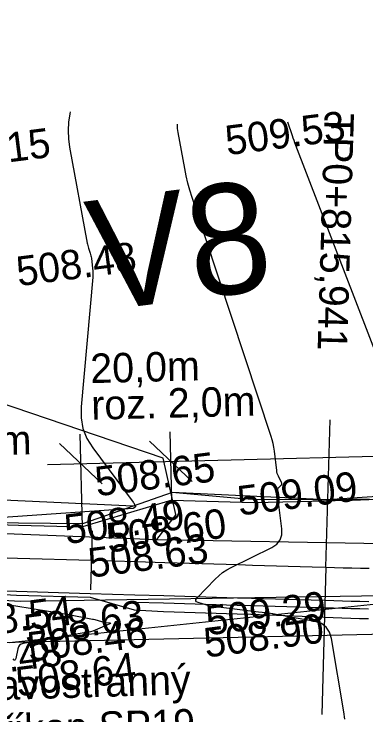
# Model space of a CAD drawing. Extents: x -636600 to -628587, y -1090963 to -1085869.
# Drawn here: x -629000.61 to -628976.72, y -1088245.62 to -1088198.04 of the extents above; entities that cross this region are included whole.
import ezdxf

# ---------------------------------------------------------------- set-up
doc = ezdxf.new("R2010")
doc.units = 0
for name, color, linetype in [('01_PARCELY_NÁVRH_PC', 7, 'Continuous'), ('03_PC_OBJEKTY_NÁVRH', 7, 'Continuous'), ('40', 7, 'Continuous'), ('42', 7, 'Continuous'), ('dno příkopu', 7, 'Continuous'), ('Ex_Minor Contours', 7, 'Continuous'), ('HEKTOMETRY100', 7, 'Continuous'), ('HL_BODY', 7, 'Continuous'), ('koty_vše', 7, 'Continuous'), ('POLOMERY', 7, 'Continuous'), ('popis', 7, 'Continuous'), ('situace_osa', 7, 'Continuous'), ('situace_těleso', 7, 'Continuous'), ('situace_vozovka', 7, 'Continuous')]:
    doc.layers.add(name, color=color, linetype=linetype)

msp = doc.modelspace()

# ---------------------------------------------------------------- linework, layer by layer
at = {"layer": '01_PARCELY_NÁVRH_PC'}
for points in [[(-628797.269, -1088133.262), (-628841.212, -1088140.096), (-628852.367, -1088143.859), (-628862.36, -1088149.27), (-628904.463, -1088182.24), (-628941.859, -1088217.833), (-628948.322, -1088222.773), (-628956.273, -1088227.77), (-628965.389, -1088231.167), (-628970.52, -1088230.434), (-628979.367, -1088231.014), (-628989.887, -1088230.514), (-628992.524, -1088231.442), (-629020.39, -1088230.166)], [(-629017.67, -1088241.068), (-628972.309, -1088240.053), (-628958.774, -1088236.746), (-628951.926, -1088233.741), (-628945.074, -1088229.138), (-628935.508, -1088219.819), (-628935.599, -1088218.335), (-628923.924, -1088207.67), (-628903.173, -1088187.765), (-628870.278, -1088161.37), (-628859.086, -1088153.715), (-628850.239, -1088149.095), (-628797.269, -1088140.848)]]:
    msp.add_lwpolyline(points, dxfattribs=at)
at = {"layer": '40'}
for p, q in [((-629020.575, -1088232.498), (-628990.948, -1088233.715)), ((-628990.948, -1088233.715), (-628969.942, -1088234.072)), ((-629000.197, -1088237.927), (-629024.334, -1088236.359)), ((-628969.922, -1088237.447), (-629000.197, -1088237.927))]:
    msp.add_line(p, q, dxfattribs=at)
at = {"layer": '42'}
for p, q in [((-628990.488, -1088228.191), (-629015.993, -1088219.499)), ((-628989.636, -1088232.004), (-628990.488, -1088228.191)), ((-628989.636, -1088232.004), (-628990.948, -1088233.715)), ((-629000.931, -1088240.693), (-628969.922, -1088237.447))]:
    msp.add_line(p, q, dxfattribs=at)
at = {"layer": 'dno příkopu'}
msp.add_lwpolyline([(-628992.43, -1088237.962), (-628990.454, -1088238.02), (-628985.456, -1088238.166), (-628984.515, -1088238.194), (-628980.458, -1088238.312), (-628979.517, -1088238.34), (-628978.928, -1088238.357), (-628978.337, -1088238.374), (-628977.743, -1088238.39), (-628977.146, -1088238.404), (-628976.548, -1088238.416)], dxfattribs=at)
at = {"layer": 'Ex_Minor Contours'}
for points in [[(-628996.803, -1088204.686), (-628996.83, -1088204.825), (-628996.913, -1088205.39), (-628996.942, -1088205.955), (-628996.917, -1088206.521), (-628996.84, -1088207.086), (-628995.64, -1088213.586), (-628995.622, -1088213.674), (-628995.602, -1088213.761), (-628995.578, -1088213.847), (-628995.551, -1088213.932), (-628995.439, -1088214.272), (-628995.413, -1088214.358), (-628995.392, -1088214.444), (-628995.375, -1088214.531), (-628995.362, -1088214.62), (-628995.279, -1088215.318), (-628995.265, -1088215.464), (-628995.259, -1088215.61), (-628995.261, -1088215.756), (-628995.27, -1088215.902), (-628996.059, -1088224.696), (-628996.062, -1088225.452), (-628995.931, -1088226.17), (-628995.666, -1088226.85), (-628995.268, -1088227.493), (-628992.522, -1088231.177), (-628992.501, -1088231.207), (-628992.481, -1088231.237), (-628992.462, -1088231.268), (-628992.445, -1088231.299), (-628992.364, -1088231.448), (-628992.356, -1088231.468), (-628992.356, -1088231.486), (-628992.364, -1088231.503), (-628992.379, -1088231.518), (-628992.455, -1088231.573), (-628992.475, -1088231.586), (-628992.495, -1088231.595), (-628992.517, -1088231.601), (-628992.54, -1088231.604), (-629005.925, -1088232.529)], [(-628978.161, -1088245.906), (-628978.233, -1088245.418), (-628979.064, -1088240.422), (-628979.193, -1088239.991), (-628979.422, -1088239.658), (-628979.751, -1088239.422), (-628980.179, -1088239.285), (-628982.09, -1088238.928), (-628982.569, -1088238.843), (-628983.049, -1088238.766), (-628983.529, -1088238.697), (-628984.012, -1088238.636), (-628986.907, -1088238.293), (-628987.061, -1088238.272), (-628987.213, -1088238.244), (-628987.364, -1088238.209), (-628987.513, -1088238.167), (-628988.108, -1088237.988), (-628988.224, -1088237.935), (-628988.277, -1088237.865), (-628988.265, -1088237.779), (-628988.189, -1088237.675), (-628986.968, -1088236.409), (-628986.72, -1088236.172), (-628986.454, -1088235.96), (-628986.171, -1088235.772), (-628985.87, -1088235.608), (-628983.114, -1088234.255), (-628982.77, -1088234.028), (-628982.541, -1088233.739), (-628982.426, -1088233.388), (-628982.425, -1088232.977), (-628982.748, -1088230.448), (-628982.749, -1088230.386), (-628982.737, -1088230.329), (-628982.712, -1088230.277), (-628982.673, -1088230.229), (-628982.492, -1088230.047), (-628982.455, -1088230), (-628982.438, -1088229.95), (-628982.439, -1088229.896), (-628982.458, -1088229.84), (-628982.67, -1088229.41), (-628982.711, -1088229.318), (-628982.744, -1088229.223), (-628982.768, -1088229.126), (-628982.784, -1088229.027), (-628982.941, -1088227.706), (-628982.978, -1088227.454), (-628983.027, -1088227.204), (-628983.088, -1088226.957), (-628983.162, -1088226.713), (-628988.519, -1088210.491), (-628988.671, -1088210.004), (-628988.805, -1088209.514), (-628988.923, -1088209.019), (-628989.024, -1088208.52), (-628989.472, -1088206.094), (-628989.512, -1088205.803), (-628989.524, -1088205.513), (-628989.524, -1088205.511)], [(-628982.044, -1088205.362), (-628981.742, -1088206.277), (-628981.686, -1088206.442), (-628981.629, -1088206.607), (-628981.569, -1088206.771), (-628981.507, -1088206.934), (-628973.243, -1088228.366)], [(-629000.956, -1088238.136), (-629000.482, -1088238.207), (-628998.265, -1088238.569), (-628997.951, -1088238.622), (-628997.637, -1088238.676), (-628997.323, -1088238.731), (-628997.01, -1088238.789), (-628995.294, -1088239.109), (-628995.212, -1088239.125), (-628995.131, -1088239.144), (-628995.051, -1088239.165), (-628994.971, -1088239.187), (-628994.616, -1088239.294), (-628994.555, -1088239.311), (-628994.492, -1088239.326), (-628994.43, -1088239.337), (-628994.366, -1088239.346), (-628994.111, -1088239.376), (-628994.063, -1088239.386), (-628994.045, -1088239.401), (-628994.058, -1088239.419), (-628994.101, -1088239.443), (-628994.934, -1088239.806), (-628995.093, -1088239.87), (-628995.256, -1088239.924), (-628995.422, -1088239.969), (-628995.59, -1088240.003), (-628999.997, -1088240.777), (-629000.132, -1088240.819), (-629000.238, -1088240.891), (-629000.313, -1088240.994), (-629000.359, -1088241.128), (-629000.497, -1088241.792), (-629000.526, -1088241.88), (-629000.563, -1088241.914), (-629000.609, -1088241.894), (-629000.664, -1088241.819)]]:
    msp.add_lwpolyline(points, dxfattribs=at)
at = {"layer": 'HEKTOMETRY100'}
msp.add_lwpolyline([(-628995.312, -1088233.125), (-628995.43, -1088237.123)], dxfattribs=at)
at = {"layer": 'HL_BODY'}
msp.add_lwpolyline([(-628979.437, -1088235.591), (-628979.144, -1088225.596)], dxfattribs=at)
at = {"layer": 'POLOMERY'}
msp.add_lwpolyline([(-628979.437, -1088235.591), (-628979.73, -1088245.587)], dxfattribs=at)
at = {"layer": 'popis'}
for points in [[(-628995.958, -1088232.856), (-628996.12, -1088226.563)], [(-628989.902, -1088231.033), (-628990.021, -1088226.407)], [(-628988.52, -1088229.783), (-628991.42, -1088227.028)], [(-628994.619, -1088229.94), (-628997.519, -1088227.185)], [(-628998.345, -1088228.621), (-628962.755, -1088227.706)]]:
    msp.add_lwpolyline(points, dxfattribs=at)
at = {"layer": 'situace_osa'}
msp.add_lwpolyline([(-629005.367, -1088234.831), (-629000.369, -1088234.978), (-628995.371, -1088235.124), (-628992.349, -1088235.213), (-628990.373, -1088235.271), (-628985.375, -1088235.417), (-628984.435, -1088235.445), (-628980.377, -1088235.564), (-628979.437, -1088235.591), (-628978.849, -1088235.608), (-628978.261, -1088235.625), (-628977.673, -1088235.641), (-628977.085, -1088235.655), (-628976.497, -1088235.667)], dxfattribs=at)
at = {"layer": 'situace_těleso'}
for p, q in [((-628985.149, -1088230.953), (-628989.887, -1088230.514)), ((-628984.299, -1088231.006), (-628985.149, -1088230.953)), ((-628980.302, -1088231.016), (-628984.299, -1088231.006)), ((-628979.367, -1088231.014), (-628980.302, -1088231.016)), ((-628978.784, -1088231.012), (-628979.367, -1088231.014)), ((-628978.204, -1088231.008), (-628978.784, -1088231.012)), ((-628977.629, -1088231.003), (-628978.204, -1088231.008)), ((-628977.057, -1088230.995), (-628977.629, -1088231.003)), ((-628976.49, -1088230.985), (-628977.057, -1088230.995))]:
    msp.add_line(p, q, dxfattribs=at)
for points in [[(-628989.887, -1088230.514), (-628992.524, -1088231.442), (-628995.952, -1088232.65)], [(-628995.952, -1088232.65), (-629000.3, -1088232.61), (-629005.299, -1088232.513)], [(-629005.437, -1088237.228), (-629000.443, -1088237.494), (-628995.445, -1088237.632), (-628992.445, -1088238.48), (-628990.471, -1088238.602), (-628985.473, -1088238.762), (-628984.533, -1088238.785), (-628980.476, -1088238.933), (-628979.536, -1088238.973), (-628978.947, -1088238.997), (-628978.355, -1088239.02), (-628977.759, -1088239.043), (-628977.161, -1088239.065), (-628976.56, -1088239.084)]]:
    msp.add_lwpolyline(points, dxfattribs=at)
at = {"layer": 'situace_vozovka'}
msp.add_line((-628989.902, -1088231.033), (-628995.958, -1088232.856), dxfattribs=at)
for points in [[(-628989.902, -1088231.033), (-628984.363, -1088231.195), (-628979.41, -1088231.08), (-628978.824, -1088231.066), (-628978.241, -1088231.051), (-628977.663, -1088231.036), (-628977.088, -1088231.019), (-628976.518, -1088231), (-628975.952, -1088230.979), (-628975.444, -1088230.957), (-628975.393, -1088230.955), (-628974.833, -1088230.927), (-628974.281, -1088230.896), (-628973.733, -1088230.861), (-628973.19, -1088230.821), (-628972.652, -1088230.776), (-628972.118, -1088230.726), (-628971.591, -1088230.67), (-628971.064, -1088230.607), (-628970.861, -1088230.581), (-628970.554, -1088230.54), (-628970.493, -1088230.531)], [(-629005.301, -1088232.582), (-629000.303, -1088232.729), (-628995.958, -1088232.856)], [(-629005.433, -1088237.081), (-629000.435, -1088237.227), (-628995.437, -1088237.373), (-628992.415, -1088237.462), (-628990.439, -1088237.52), (-628985.441, -1088237.666), (-628984.501, -1088237.694), (-628980.443, -1088237.813), (-628979.503, -1088237.84), (-628978.914, -1088237.857), (-628978.323, -1088237.874), (-628977.73, -1088237.89), (-628977.135, -1088237.904), (-628976.538, -1088237.916)]]:
    msp.add_lwpolyline(points, dxfattribs=at)

# ---------------------------------------------------------------- texts
at = {"layer": '03_PC_OBJEKTY_NÁVRH'}
msp.add_text('V8', height=7.5, rotation=7.3173, dxfattribs=at).set_placement((-628995.002, -1088218.231))
at = {"layer": 'HL_BODY'}
msp.add_text('TP0+815,941', height=2, rotation=268.3217, dxfattribs=at).set_placement((-628979.533, -1088204.726))
at = {"layer": 'koty_vše'}
for s, p in [('509.53', (-628986.141, -1088207.63)), ('508.15', (-629006.153, -1088208.778)), ('508.48', (-629000.317, -1088216.518)), ('508.65', (-628994.981, -1088230.785)), ('509.09', (-628985.313, -1088232.094)), ('508.49', (-628997.058, -1088234.026)), ('508.60', (-628994.215, -1088234.608)), ('508.63', (-628995.442, -1088236.308)), ('508.54', (-629004.636, -1088240.514)), ('509.29', (-628987.449, -1088240.222)), ('508.63', (-628999.801, -1088240.83)), ('508.46', (-628999.569, -1088242.011)), ('508.90', (-628987.596, -1088241.733)), ('508.48', (-629005.37, -1088243.28)), ('508.64', (-629000.354, -1088244.38))]:
    msp.add_text(s, height=2, rotation=7.3173, dxfattribs=at).set_placement(p)
at = {"layer": 'popis'}
for s, rotation, p in [('20,0m', 1.4729, (-628995.409, -1088223.1)), ('roz. 2,0m', 1.4729, (-628995.345, -1088225.587)), ('6,0m', 1.4729, (-629005.347, -1088228.085)), ('pravostranný', 1.7877, (-629004.048, -1088244.691)), ('příkop SP19', 1.7877, (-629003.002, -1088247.66))]:
    msp.add_text(s, height=2, rotation=rotation, dxfattribs=at).set_placement(p)

doc.saveas('drawing.dxf')
